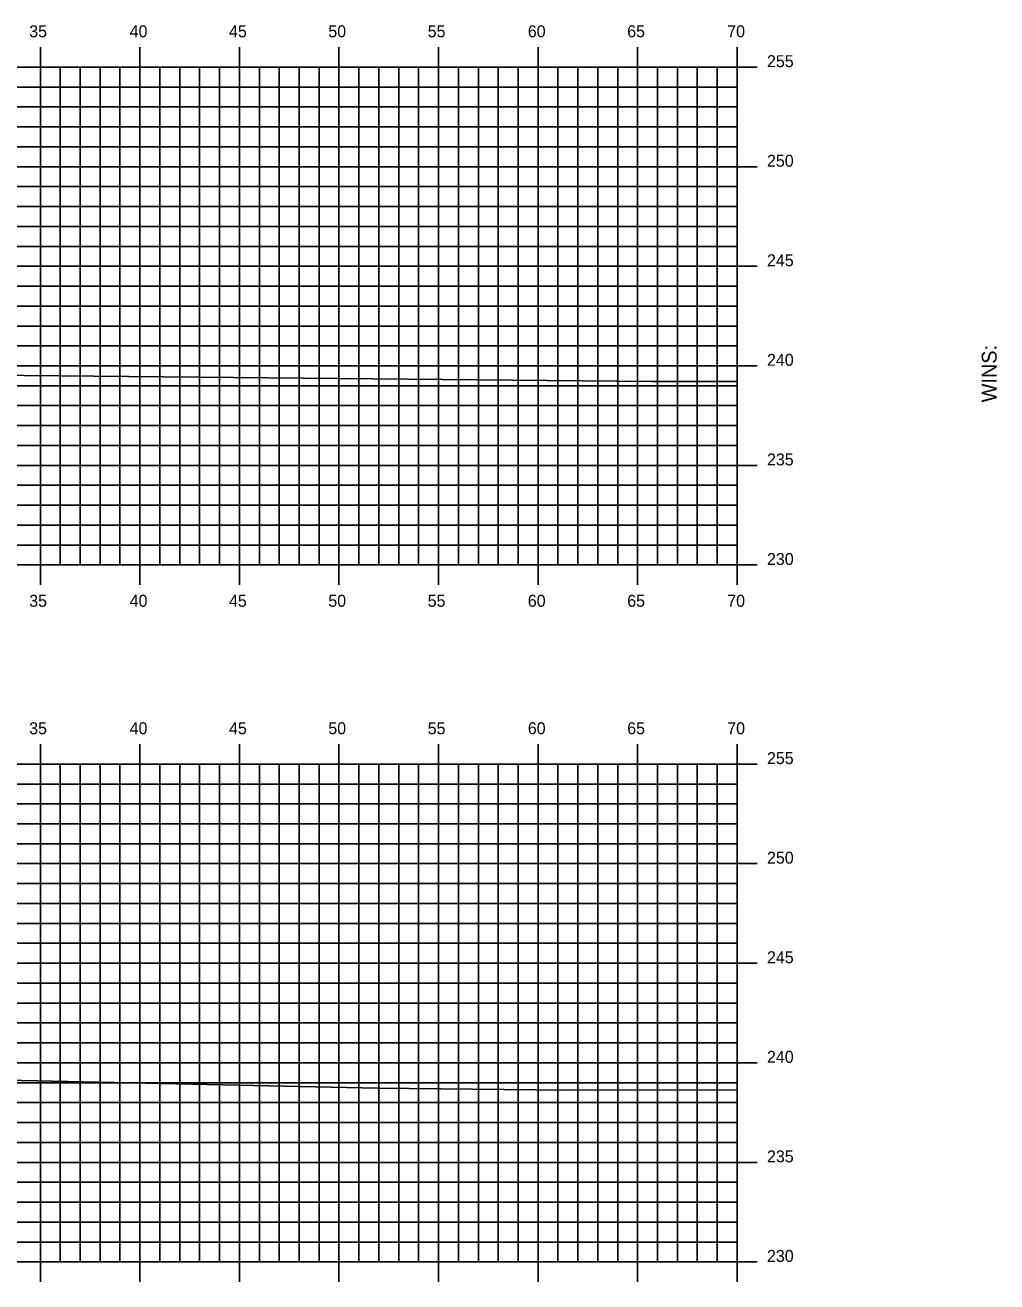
# Model space of a CAD drawing. Extents: x 1170543 to 1177585, y 609599 to 610623.
# Drawn here: x 1172213 to 1172261.8, y 610311.8 to 610374.9 of the extents above; entities that cross this region are included whole.
import ezdxf

# ---------------------------------------------------------------- set-up
doc = ezdxf.new("R2010")
doc.units = 0
for name, color, linetype in [('BORDER', 7, 'Continuous'), ('H_V ANNOTATION', 7, 'Continuous'), ('MAJOR', 7, 'Continuous'), ('MINOR', 7, 'Continuous'), ('S_Roadway_Centerline', 7, 'Continuous')]:
    doc.layers.add(name, color=color, linetype=linetype)

msp = doc.modelspace()

# ---------------------------------------------------------------- linework, layer by layer
at = {"layer": 'MAJOR'}
for p, q in [((1172213.767, 610373.803), (1172213.767, 610372.801)), ((1172218.767, 610373.803), (1172218.767, 610372.801)), ((1172223.767, 610373.803), (1172223.767, 610372.801)), ((1172228.767, 610373.803), (1172228.767, 610372.801)), ((1172233.767, 610373.803), (1172233.767, 610372.801)), ((1172238.767, 610373.803), (1172238.767, 610372.801)), ((1172243.767, 610373.803), (1172243.767, 610372.801)), ((1172248.767, 610373.803), (1172248.767, 610372.801)), ((1172108.767, 610372.801), (1172248.767, 610372.801)), ((1172108.767, 610372.801), (1172248.767, 610372.801)), ((1172213.767, 610347.801), (1172213.767, 610372.801)), ((1172218.767, 610347.801), (1172218.767, 610372.801)), ((1172223.767, 610347.801), (1172223.767, 610372.801)), ((1172228.767, 610347.801), (1172228.767, 610372.801)), ((1172233.767, 610347.801), (1172233.767, 610372.801)), ((1172238.767, 610347.801), (1172238.767, 610372.801)), ((1172243.767, 610347.801), (1172243.767, 610372.801)), ((1172249.769, 610372.801), (1172247.765, 610372.801)), ((1172248.767, 610347.801), (1172248.767, 610372.801)), ((1172248.767, 610347.801), (1172248.767, 610372.801)), ((1172108.767, 610367.801), (1172248.767, 610367.801)), ((1172249.769, 610367.801), (1172247.765, 610367.801)), ((1172108.767, 610362.801), (1172248.767, 610362.801)), ((1172249.769, 610362.801), (1172247.765, 610362.801)), ((1172108.767, 610357.801), (1172248.767, 610357.801)), ((1172249.769, 610357.801), (1172247.765, 610357.801)), ((1172108.767, 610352.801), (1172248.767, 610352.801)), ((1172249.769, 610352.801), (1172247.765, 610352.801)), ((1172108.767, 610347.801), (1172248.767, 610347.801)), ((1172108.767, 610347.801), (1172248.767, 610347.801)), ((1172213.767, 610346.799), (1172213.767, 610347.801)), ((1172218.767, 610346.799), (1172218.767, 610347.801)), ((1172223.767, 610346.799), (1172223.767, 610347.801)), ((1172228.767, 610346.799), (1172228.767, 610347.801)), ((1172233.767, 610346.799), (1172233.767, 610347.801)), ((1172238.767, 610346.799), (1172238.767, 610347.801)), ((1172243.767, 610346.799), (1172243.767, 610347.801)), ((1172249.769, 610347.801), (1172247.765, 610347.801)), ((1172248.767, 610346.799), (1172248.767, 610347.801)), ((1172213.767, 610338.803), (1172213.767, 610337.801)), ((1172218.767, 610338.803), (1172218.767, 610337.801)), ((1172223.767, 610338.803), (1172223.767, 610337.801)), ((1172228.767, 610338.803), (1172228.767, 610337.801)), ((1172233.767, 610338.803), (1172233.767, 610337.801)), ((1172238.767, 610338.803), (1172238.767, 610337.801)), ((1172243.767, 610338.803), (1172243.767, 610337.801)), ((1172248.767, 610338.803), (1172248.767, 610337.801)), ((1172108.767, 610337.801), (1172248.767, 610337.801)), ((1172108.767, 610337.801), (1172248.767, 610337.801)), ((1172213.767, 610312.801), (1172213.767, 610337.801)), ((1172218.767, 610312.801), (1172218.767, 610337.801)), ((1172223.767, 610312.801), (1172223.767, 610337.801)), ((1172228.767, 610312.801), (1172228.767, 610337.801)), ((1172233.767, 610312.801), (1172233.767, 610337.801)), ((1172238.767, 610312.801), (1172238.767, 610337.801)), ((1172243.767, 610312.801), (1172243.767, 610337.801)), ((1172249.769, 610337.801), (1172247.765, 610337.801)), ((1172248.767, 610312.801), (1172248.767, 610337.801)), ((1172248.767, 610312.801), (1172248.767, 610337.801)), ((1172108.767, 610332.801), (1172248.767, 610332.801)), ((1172249.769, 610332.801), (1172247.765, 610332.801)), ((1172108.767, 610327.801), (1172248.767, 610327.801)), ((1172249.769, 610327.801), (1172247.765, 610327.801)), ((1172108.767, 610322.801), (1172248.767, 610322.801)), ((1172249.769, 610322.801), (1172247.765, 610322.801)), ((1172108.767, 610317.801), (1172248.767, 610317.801)), ((1172249.769, 610317.801), (1172247.765, 610317.801)), ((1172108.767, 610312.801), (1172248.767, 610312.801)), ((1172108.767, 610312.801), (1172248.767, 610312.801)), ((1172213.767, 610311.799), (1172213.767, 610312.801)), ((1172218.767, 610311.799), (1172218.767, 610312.801)), ((1172223.767, 610311.799), (1172223.767, 610312.801)), ((1172228.767, 610311.799), (1172228.767, 610312.801)), ((1172233.767, 610311.799), (1172233.767, 610312.801)), ((1172238.767, 610311.799), (1172238.767, 610312.801)), ((1172243.767, 610311.799), (1172243.767, 610312.801)), ((1172249.769, 610312.801), (1172247.765, 610312.801)), ((1172248.767, 610311.799), (1172248.767, 610312.801))]:
    msp.add_line(p, q, dxfattribs=at)
at = {"layer": 'MINOR'}
for p, q in [((1172214.767, 610347.801), (1172214.767, 610372.801)), ((1172215.767, 610347.801), (1172215.767, 610372.801)), ((1172216.767, 610347.801), (1172216.767, 610372.801)), ((1172217.767, 610347.801), (1172217.767, 610372.801)), ((1172219.767, 610347.801), (1172219.767, 610372.801)), ((1172220.767, 610347.801), (1172220.767, 610372.801)), ((1172221.767, 610347.801), (1172221.767, 610372.801)), ((1172222.767, 610347.801), (1172222.767, 610372.801)), ((1172224.767, 610347.801), (1172224.767, 610372.801)), ((1172225.767, 610347.801), (1172225.767, 610372.801)), ((1172226.767, 610347.801), (1172226.767, 610372.801)), ((1172227.767, 610347.801), (1172227.767, 610372.801)), ((1172229.767, 610347.801), (1172229.767, 610372.801)), ((1172230.767, 610347.801), (1172230.767, 610372.801)), ((1172231.767, 610347.801), (1172231.767, 610372.801)), ((1172232.767, 610347.801), (1172232.767, 610372.801)), ((1172234.767, 610347.801), (1172234.767, 610372.801)), ((1172235.767, 610347.801), (1172235.767, 610372.801)), ((1172236.767, 610347.801), (1172236.767, 610372.801)), ((1172237.767, 610347.801), (1172237.767, 610372.801)), ((1172239.767, 610347.801), (1172239.767, 610372.801)), ((1172240.767, 610347.801), (1172240.767, 610372.801)), ((1172241.767, 610347.801), (1172241.767, 610372.801)), ((1172242.767, 610347.801), (1172242.767, 610372.801)), ((1172244.767, 610347.801), (1172244.767, 610372.801)), ((1172245.767, 610347.801), (1172245.767, 610372.801)), ((1172246.767, 610347.801), (1172246.767, 610372.801)), ((1172247.767, 610347.801), (1172247.767, 610372.801)), ((1172108.767, 610371.801), (1172248.767, 610371.801)), ((1172248.767, 610371.801), (1172247.765, 610371.801)), ((1172108.767, 610370.801), (1172248.767, 610370.801)), ((1172248.767, 610370.801), (1172247.765, 610370.801)), ((1172108.767, 610369.801), (1172248.767, 610369.801)), ((1172248.767, 610369.801), (1172247.765, 610369.801)), ((1172108.767, 610368.801), (1172248.767, 610368.801)), ((1172248.767, 610368.801), (1172247.765, 610368.801)), ((1172108.767, 610366.801), (1172248.767, 610366.801)), ((1172248.767, 610366.801), (1172247.765, 610366.801)), ((1172108.767, 610365.801), (1172248.767, 610365.801)), ((1172248.767, 610365.801), (1172247.765, 610365.801)), ((1172108.767, 610364.801), (1172248.767, 610364.801)), ((1172248.767, 610364.801), (1172247.765, 610364.801)), ((1172108.767, 610363.801), (1172248.767, 610363.801)), ((1172248.767, 610363.801), (1172247.765, 610363.801)), ((1172108.767, 610361.801), (1172248.767, 610361.801)), ((1172248.767, 610361.801), (1172247.765, 610361.801)), ((1172108.767, 610360.801), (1172248.767, 610360.801)), ((1172248.767, 610360.801), (1172247.765, 610360.801)), ((1172108.767, 610359.801), (1172248.767, 610359.801)), ((1172248.767, 610359.801), (1172247.765, 610359.801)), ((1172108.767, 610358.801), (1172248.767, 610358.801)), ((1172248.767, 610358.801), (1172247.765, 610358.801)), ((1172108.767, 610356.801), (1172248.767, 610356.801)), ((1172248.767, 610356.801), (1172247.765, 610356.801)), ((1172108.767, 610355.801), (1172248.767, 610355.801)), ((1172248.767, 610355.801), (1172247.765, 610355.801)), ((1172108.767, 610354.801), (1172248.767, 610354.801)), ((1172248.767, 610354.801), (1172247.765, 610354.801)), ((1172108.767, 610353.801), (1172248.767, 610353.801)), ((1172248.767, 610353.801), (1172247.765, 610353.801)), ((1172108.767, 610351.801), (1172248.767, 610351.801)), ((1172248.767, 610351.801), (1172247.765, 610351.801)), ((1172108.767, 610350.801), (1172248.767, 610350.801)), ((1172248.767, 610350.801), (1172247.765, 610350.801)), ((1172108.767, 610349.801), (1172248.767, 610349.801)), ((1172248.767, 610349.801), (1172247.765, 610349.801)), ((1172108.767, 610348.801), (1172248.767, 610348.801)), ((1172248.767, 610348.801), (1172247.765, 610348.801)), ((1172214.767, 610312.801), (1172214.767, 610337.801)), ((1172215.767, 610312.801), (1172215.767, 610337.801)), ((1172216.767, 610312.801), (1172216.767, 610337.801)), ((1172217.767, 610312.801), (1172217.767, 610337.801)), ((1172219.767, 610312.801), (1172219.767, 610337.801)), ((1172220.767, 610312.801), (1172220.767, 610337.801)), ((1172221.767, 610312.801), (1172221.767, 610337.801)), ((1172222.767, 610312.801), (1172222.767, 610337.801)), ((1172224.767, 610312.801), (1172224.767, 610337.801)), ((1172225.767, 610312.801), (1172225.767, 610337.801)), ((1172226.767, 610312.801), (1172226.767, 610337.801)), ((1172227.767, 610312.801), (1172227.767, 610337.801)), ((1172229.767, 610312.801), (1172229.767, 610337.801)), ((1172230.767, 610312.801), (1172230.767, 610337.801)), ((1172231.767, 610312.801), (1172231.767, 610337.801)), ((1172232.767, 610312.801), (1172232.767, 610337.801)), ((1172234.767, 610312.801), (1172234.767, 610337.801)), ((1172235.767, 610312.801), (1172235.767, 610337.801)), ((1172236.767, 610312.801), (1172236.767, 610337.801)), ((1172237.767, 610312.801), (1172237.767, 610337.801)), ((1172239.767, 610312.801), (1172239.767, 610337.801)), ((1172240.767, 610312.801), (1172240.767, 610337.801)), ((1172241.767, 610312.801), (1172241.767, 610337.801)), ((1172242.767, 610312.801), (1172242.767, 610337.801)), ((1172244.767, 610312.801), (1172244.767, 610337.801)), ((1172245.767, 610312.801), (1172245.767, 610337.801)), ((1172246.767, 610312.801), (1172246.767, 610337.801)), ((1172247.767, 610312.801), (1172247.767, 610337.801)), ((1172108.767, 610336.801), (1172248.767, 610336.801)), ((1172248.767, 610336.801), (1172247.765, 610336.801)), ((1172108.767, 610335.801), (1172248.767, 610335.801)), ((1172248.767, 610335.801), (1172247.765, 610335.801)), ((1172108.767, 610334.801), (1172248.767, 610334.801)), ((1172248.767, 610334.801), (1172247.765, 610334.801)), ((1172108.767, 610333.801), (1172248.767, 610333.801)), ((1172248.767, 610333.801), (1172247.765, 610333.801)), ((1172108.767, 610331.801), (1172248.767, 610331.801)), ((1172248.767, 610331.801), (1172247.765, 610331.801)), ((1172108.767, 610330.801), (1172248.767, 610330.801)), ((1172248.767, 610330.801), (1172247.765, 610330.801)), ((1172108.767, 610329.801), (1172248.767, 610329.801)), ((1172248.767, 610329.801), (1172247.765, 610329.801)), ((1172108.767, 610328.801), (1172248.767, 610328.801)), ((1172248.767, 610328.801), (1172247.765, 610328.801)), ((1172108.767, 610326.801), (1172248.767, 610326.801)), ((1172248.767, 610326.801), (1172247.765, 610326.801)), ((1172108.767, 610325.801), (1172248.767, 610325.801)), ((1172248.767, 610325.801), (1172247.765, 610325.801)), ((1172108.767, 610324.801), (1172248.767, 610324.801)), ((1172248.767, 610324.801), (1172247.765, 610324.801)), ((1172108.767, 610323.801), (1172248.767, 610323.801)), ((1172248.767, 610323.801), (1172247.765, 610323.801)), ((1172108.767, 610321.801), (1172248.767, 610321.801)), ((1172248.767, 610321.801), (1172247.765, 610321.801)), ((1172108.767, 610320.801), (1172248.767, 610320.801)), ((1172248.767, 610320.801), (1172247.765, 610320.801)), ((1172108.767, 610319.801), (1172248.767, 610319.801)), ((1172248.767, 610319.801), (1172247.765, 610319.801)), ((1172108.767, 610318.801), (1172248.767, 610318.801)), ((1172248.767, 610318.801), (1172247.765, 610318.801)), ((1172108.767, 610316.801), (1172248.767, 610316.801)), ((1172248.767, 610316.801), (1172247.765, 610316.801)), ((1172108.767, 610315.801), (1172248.767, 610315.801)), ((1172248.767, 610315.801), (1172247.765, 610315.801)), ((1172108.767, 610314.801), (1172248.767, 610314.801)), ((1172248.767, 610314.801), (1172247.765, 610314.801)), ((1172108.767, 610313.801), (1172248.767, 610313.801)), ((1172248.767, 610313.801), (1172247.765, 610313.801))]:
    msp.add_line(p, q, dxfattribs=at)
at = {"layer": 'S_Roadway_Centerline'}
for points in [[(1172163.342, 610365.579), (1172168.235, 610365.398), (1172168.361, 610365.393), (1172168.535, 610365.387), (1172170.299, 610365.317), (1172171.502, 610365.105), (1172172.636, 610364.907), (1172172.764, 610364.885), (1172172.781, 610364.882), (1172172.92, 610364.861), (1172173.606, 610364.674), (1172196.652, 610358.032), (1172200.835, 610357.76), (1172206.677, 610357.391), (1172207.68, 610357.369), (1172244.485, 610357.008), (1172248.767, 610357.013)], [(1172162.594, 610330.208), (1172167.405, 610330.076), (1172167.611, 610330.07), (1172169.943, 610329.978), (1172172.627, 610329.872), (1172172.717, 610329.868), (1172174.722, 610329.767), (1172175.285, 610329.612), (1172175.771, 610329.488), (1172176.75, 610329.256), (1172181.508, 610327.883), (1172200.846, 610322.73), (1172207.161, 610322.107), (1172208.918, 610321.997), (1172230.709, 610321.519), (1172240.248, 610321.427), (1172248.13, 610321.437), (1172248.767, 610321.422)]]:
    msp.add_lwpolyline(points, dxfattribs=at)

# ---------------------------------------------------------------- texts
at = {"layer": 'BORDER'}
msp.add_text('WINS:', height=0.7453, rotation=90, dxfattribs=at).set_placement((1172261.802, 610355.969))
at = {"layer": 'H_V ANNOTATION'}
for s, p in [('35', (1172213.208, 610374.301)), ('40', (1172218.253, 610374.301)), ('45', (1172223.245, 610374.301)), ('50', (1172228.232, 610374.301)), ('55', (1172233.224, 610374.301)), ('60', (1172238.253, 610374.301)), ('65', (1172243.245, 610374.301)), ('70', (1172248.269, 610374.301)), ('255', (1172250.267, 610372.801)), ('250', (1172250.267, 610367.801)), ('245', (1172250.267, 610362.801)), ('240', (1172250.267, 610357.801)), ('235', (1172250.267, 610352.801)), ('230', (1172250.267, 610347.801)), ('35', (1172213.208, 610345.701)), ('40', (1172218.253, 610345.701)), ('45', (1172223.245, 610345.701)), ('50', (1172228.232, 610345.701)), ('55', (1172233.224, 610345.701)), ('60', (1172238.253, 610345.701)), ('65', (1172243.245, 610345.701)), ('70', (1172248.269, 610345.701)), ('35', (1172213.208, 610339.301)), ('40', (1172218.253, 610339.301)), ('45', (1172223.245, 610339.301)), ('50', (1172228.232, 610339.301)), ('55', (1172233.224, 610339.301)), ('60', (1172238.253, 610339.301)), ('65', (1172243.245, 610339.301)), ('70', (1172248.269, 610339.301)), ('255', (1172250.267, 610337.801)), ('250', (1172250.267, 610332.801)), ('245', (1172250.267, 610327.801)), ('240', (1172250.267, 610322.801)), ('235', (1172250.267, 610317.801)), ('230', (1172250.267, 610312.801))]:
    msp.add_text(s, height=0.6, dxfattribs=at).set_placement(p)

doc.saveas('drawing.dxf')
